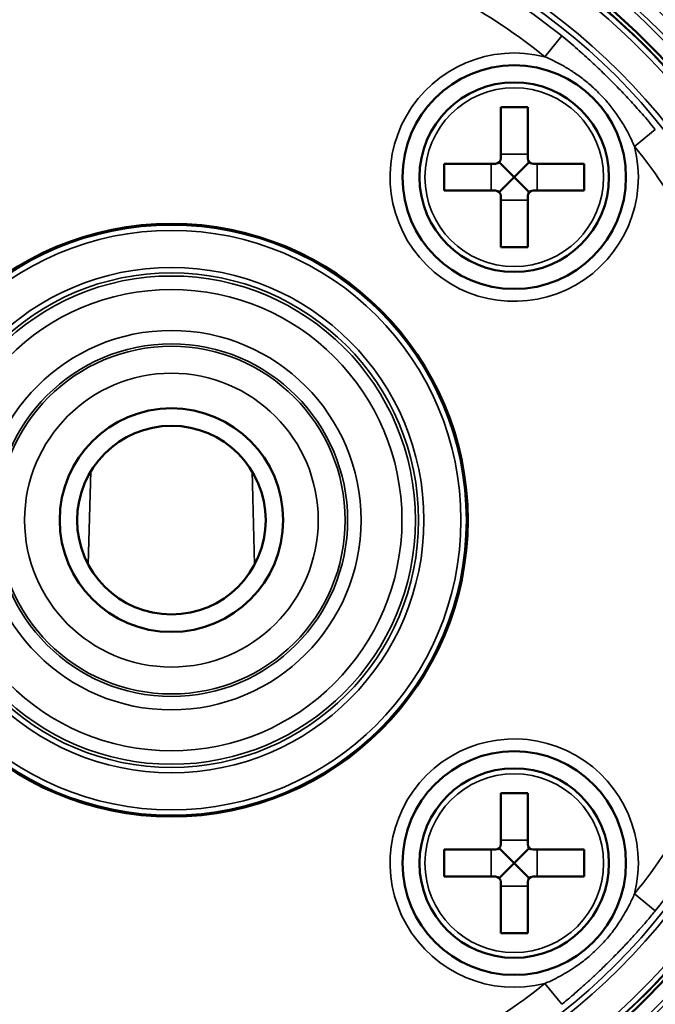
# Model space of a CAD drawing. Header units: millimetres. Extents: x 50 to 3176, y 50 to 2109.
# Tile 422 of 656: x 1182 to 1206, y 1648 to 1684. Entities that reach past the tile are written whole.
import ezdxf

# ---------------------------------------------------------------- set-up
doc = ezdxf.new("R2010")
doc.units = ezdxf.units.MM
doc.header["$LTSCALE"] = 10
doc.layers.add('Visible (ISO)', color=7, linetype='Continuous', lineweight=50)
doc.layers.add('Visible Narrow (ISO)', color=7, linetype='Continuous', lineweight=35)

msp = doc.modelspace()

# ---------------------------------------------------------------- linework, layer by layer
at = {"layer": 'Visible (ISO)'}
for p, q in [((1200.1809, 1680.8895), (1200.1809, 1678.9895)), ((1201.1809, 1680.8895), (1200.1809, 1680.8895)), ((1201.1809, 1680.8895), (1201.1809, 1678.9895)), ((1198.0809, 1678.7895), (1198.0809, 1677.7895)), ((1198.0809, 1678.7895), (1199.9809, 1678.7895)), ((1200.6809, 1678.2895), (1200.1223, 1678.8481)), ((1200.6809, 1678.2895), (1201.2395, 1678.8481)), ((1201.3809, 1678.7895), (1203.2809, 1678.7895)), ((1203.2809, 1678.7895), (1203.2809, 1677.7895)), ((1200.6809, 1678.2895), (1200.1223, 1677.7309)), ((1200.6809, 1678.2895), (1201.2395, 1677.7309)), ((1198.0809, 1677.7895), (1199.9809, 1677.7895)), ((1200.1809, 1677.5895), (1200.1809, 1675.6895)), ((1201.1809, 1677.5895), (1201.1809, 1675.6895)), ((1201.3809, 1677.7895), (1203.2809, 1677.7895)), ((1201.1809, 1675.6895), (1200.1809, 1675.6895)), ((1200.1809, 1655.4337), (1200.1809, 1653.5337)), ((1201.1809, 1655.4337), (1200.1809, 1655.4337)), ((1201.1809, 1655.4337), (1201.1809, 1653.5337)), ((1200.6809, 1652.8337), (1200.1223, 1653.3922)), ((1200.6809, 1652.8337), (1201.2395, 1653.3922)), ((1198.0809, 1653.3337), (1198.0809, 1652.3337)), ((1198.0809, 1653.3337), (1199.9809, 1653.3337)), ((1201.3809, 1653.3337), (1203.2809, 1653.3337)), ((1203.2809, 1653.3337), (1203.2809, 1652.3337)), ((1200.6809, 1652.8337), (1200.1223, 1652.2751)), ((1200.6809, 1652.8337), (1201.2395, 1652.2751)), ((1198.0809, 1652.3337), (1199.9809, 1652.3337)), ((1201.3809, 1652.3337), (1203.2809, 1652.3337)), ((1200.1809, 1652.1337), (1200.1809, 1650.2337)), ((1201.1809, 1652.1337), (1201.1809, 1650.2337)), ((1201.1809, 1650.2337), (1200.1809, 1650.2337))]:
    msp.add_line(p, q, dxfattribs=at)
for centre, radius in [((1187.953, 1665.5616), 25.0206), ((1200.6809, 1678.2895), 4.15), ((1200.6809, 1678.2895), 3.5172), ((1187.953, 1665.5616), 11.0017), ((1187.953, 1665.5616), 4.15), ((1187.953, 1665.5616), 3.5), ((1200.6809, 1652.8337), 4.15), ((1200.6809, 1652.8337), 3.5172)]:
    msp.add_circle(centre, radius, dxfattribs=at)
for centre, start, end in [((1199.9809, 1678.9895), 270, 0), ((1201.3809, 1678.9895), 180, 270), ((1199.9809, 1677.5895), 0, 90), ((1201.3809, 1677.5895), 90, 180), ((1199.9809, 1653.5337), 270, 0), ((1201.3809, 1653.5337), 180, 270), ((1199.9809, 1652.1337), 0, 90), ((1201.3809, 1652.1337), 90, 180)]:
    msp.add_arc(centre, 0.2, start, end, dxfattribs=at)
at = {"layer": 'Visible Narrow (ISO)'}
for p, q in [((1201.8215, 1682.7544), (1202.4459, 1683.5284)), ((1205.9198, 1680.0545), (1205.1458, 1679.4301)), ((1200.1809, 1679.143), (1201.1809, 1679.143)), ((1199.8273, 1677.7895), (1199.8273, 1678.7895)), ((1201.5344, 1678.7895), (1201.5344, 1677.7895)), ((1201.1809, 1677.4359), (1200.1809, 1677.4359)), ((1184.8634, 1663.917), (1184.96, 1667.3761)), ((1190.9459, 1667.3761), (1191.0425, 1663.917)), ((1200.1809, 1653.6872), (1201.1809, 1653.6872)), ((1199.8273, 1652.3337), (1199.8273, 1653.3337)), ((1201.5344, 1653.3337), (1201.5344, 1652.3337)), ((1201.1809, 1651.9801), (1200.1809, 1651.9801)), ((1205.1458, 1651.6931), (1205.9198, 1651.0687)), ((1202.4459, 1647.5947), (1201.8215, 1648.3688))]:
    msp.add_line(p, q, dxfattribs=at)
for centre, radius in [((1187.953, 1665.5616), 26.1573), ((1187.953, 1665.5616), 25.6575), ((1187.953, 1665.5616), 25.5128), ((1187.953, 1665.5616), 25.0203), ((1187.953, 1665.5616), 24.8897), ((1200.6809, 1678.2895), 3.3172), ((1187.953, 1665.5616), 10.9511), ((1187.953, 1665.5616), 10.7511), ((1187.953, 1665.5616), 9.3757), ((1187.953, 1665.5616), 9.1758), ((1187.953, 1665.5616), 9.0597), ((1187.953, 1665.5616), 8.56), ((1187.953, 1665.5616), 7.04), ((1187.953, 1665.5616), 6.5403), ((1187.953, 1665.5616), 6.4512), ((1187.953, 1665.5616), 5.4518), ((1200.6809, 1652.8337), 3.3172)]:
    msp.add_circle(centre, radius, dxfattribs=at)
for centre, radius, start, end in [((1187.953, 1665.5616), 24.6727, 13.63945, 76.36055), ((1187.953, 1665.5616), 24.8613, 13.63945, 76.36055), ((1187.953, 1665.5616), 23.328, 17.71014, 72.28986), ((1187.953, 1665.5616), 23.5269, 17.71014, 72.28986), ((1187.953, 1665.5616), 23.0836, 51.10875, 71.63656), ((1187.953, 1665.5616), 22.0891, 51.10875, 71.6365), ((1200.6809, 1678.2895), 4.6083, 75.66986, 14.33009), ((1187.953, 1665.5616), 22.0891, 18.36417, 38.89124), ((1187.953, 1665.5616), 24.6727, 283.63945, 346.36055), ((1187.953, 1665.5616), 24.8613, 283.63945, 346.36055), ((1187.953, 1665.5616), 22.0891, 321.10875, 341.63649), ((1187.953, 1665.5616), 23.328, 287.71014, 342.28986), ((1187.953, 1665.5616), 23.5269, 287.71014, 342.28986), ((1187.953, 1665.5616), 23.0836, 321.10875, 341.63658), ((1200.6809, 1652.8337), 4.6083, 345.66987, 284.33011), ((1187.953, 1665.5616), 22.0891, 288.36406, 308.89125)]:
    msp.add_arc(centre, radius, start, end, dxfattribs=at)
for points, knots in [([(1202.4459, 1683.5284), (1202.6506, 1683.3633), (1203.0389, 1683.0355), (1203.5573, 1682.567), (1204.0386, 1682.1077), (1204.4998, 1681.6465), (1204.9584, 1681.1659), (1205.4264, 1680.6482), (1205.7544, 1680.2595), (1205.9198, 1680.0545)], [0.00000015, 0.00000015, 0.00000015, 0.00000015, 0.14285714, 0.28571429, 0.42857143, 0.57142857, 0.71428571, 0.85714286, 0.99999947, 0.99999947, 0.99999947, 0.99999947]), ([(1201.8215, 1682.7544), (1201.9135, 1682.7153), (1202.0059, 1682.6738), (1202.0984, 1682.6295), (1202.2266, 1682.5682), (1202.355, 1682.5018), (1202.4828, 1682.43), (1202.6073, 1682.36), (1202.7311, 1682.2849), (1202.8534, 1682.2045), (1202.86, 1682.2002), (1202.8665, 1682.1959), (1202.873, 1682.1916), (1203.0037, 1682.105), (1203.1326, 1682.0125), (1203.2586, 1681.9143), (1203.3841, 1681.8165), (1203.5066, 1681.7131), (1203.625, 1681.6047), (1203.6894, 1681.5457), (1203.7527, 1681.4851), (1203.8146, 1681.4233), (1203.8638, 1681.374), (1203.9122, 1681.3239), (1203.9596, 1681.273), (1204.0671, 1681.1578), (1204.1697, 1681.0385), (1204.267, 1680.9163), (1204.3736, 1680.7824), (1204.4738, 1680.6449), (1204.5671, 1680.5054), (1204.5767, 1680.491), (1204.5863, 1680.4766), (1204.5958, 1680.4622), (1204.6908, 1680.3177), (1204.7784, 1680.171), (1204.8589, 1680.0238), (1204.9584, 1679.8416), (1205.0471, 1679.6585), (1205.1259, 1679.4765), (1205.1326, 1679.461), (1205.1392, 1679.4455), (1205.1458, 1679.4301)], [0, 0, 0, 0, 0.0668998, 0.0668998, 0.0668998, 0.1596331, 0.1596331, 0.1596331, 0.25, 0.25, 0.25, 0.2548159, 0.2548159, 0.2548159, 0.3514606, 0.3514606, 0.3514606, 0.4476345, 0.4476345, 0.4476345, 0.5, 0.5, 0.5, 0.5416735, 0.5416735, 0.5416735, 0.6359961, 0.6359961, 0.6359961, 0.7393298, 0.7393298, 0.7393298, 0.75, 0.75, 0.75, 0.8567414, 0.8567414, 0.8567414, 0.9887677, 0.9887677, 0.9887677, 1, 1, 1, 1]), ([(1205.1458, 1651.6931), (1205.0916, 1651.5655), (1205.0326, 1651.4371), (1204.914, 1651.2), (1204.8558, 1651.0913), (1204.7371, 1650.8845), (1204.6772, 1650.7862), (1204.608, 1650.6796), (1204.6019, 1650.6703), (1204.5448, 1650.5834), (1204.4917, 1650.5063), (1204.3827, 1650.3557), (1204.3271, 1650.2823), (1204.2127, 1650.1384), (1204.154, 1650.0679), (1204.0339, 1649.9302), (1203.9726, 1649.863), (1203.8784, 1649.7644), (1203.8467, 1649.732), (1203.7504, 1649.6357), (1203.6846, 1649.5729), (1203.5496, 1649.4496), (1203.4803, 1649.3892), (1203.3385, 1649.2712), (1203.2661, 1649.2137), (1203.1177, 1649.1013), (1203.0417, 1649.0464), (1202.9279, 1648.9682), (1202.8908, 1648.9432), (1202.7538, 1648.8532), (1202.6532, 1648.7912), (1202.4431, 1648.6697), (1202.3337, 1648.6106), (1202.0897, 1648.4876), (1201.9552, 1648.4255), (1201.8215, 1648.3688)], [0, 0, 0, 0, 0.092752, 0.092752, 0.171376, 0.171376, 0.2431789, 0.2431789, 0.25, 0.25, 0.3073892, 0.3073892, 0.363209, 0.363209, 0.4183754, 0.4183754, 0.4728702, 0.4728702, 0.5, 0.5, 0.5543904, 0.5543904, 0.6095659, 0.6095659, 0.6653578, 0.6653578, 0.7224589, 0.7224589, 0.75, 0.75, 0.8236264, 0.8236264, 0.9028231, 0.9028231, 1, 1, 1, 1]), ([(1205.9198, 1651.0687), (1205.8784, 1651.0172), (1205.837, 1650.9665), (1205.7423, 1650.8516), (1205.6891, 1650.788), (1205.6273, 1650.7149), (1205.6184, 1650.7044), (1205.5556, 1650.6304), (1205.5019, 1650.568), (1205.4427, 1650.5), (1205.4367, 1650.4931), (1205.4203, 1650.4743), (1205.4099, 1650.4624), (1205.3497, 1650.3937), (1205.3002, 1650.3378), (1205.2215, 1650.2498), (1205.1921, 1650.2172), (1205.1124, 1650.1291), (1205.0623, 1650.0742), (1204.9949, 1650.0012), (1204.9775, 1649.9824), (1204.9393, 1649.9413), (1204.9185, 1649.9189), (1204.8448, 1649.8401), (1204.7921, 1649.7842), (1204.6972, 1649.6845), (1204.6549, 1649.6404), (1204.5749, 1649.5575), (1204.5372, 1649.5186), (1204.44, 1649.4191), (1204.3805, 1649.3588), (1204.2613, 1649.2389), (1204.2015, 1649.1794), (1204.1061, 1649.0852), (1204.0707, 1649.0504), (1204.0287, 1649.0093), (1204.0222, 1649.003), (1203.9608, 1648.9432), (1203.9054, 1648.8897), (1203.7984, 1648.7871), (1203.7468, 1648.738), (1203.6472, 1648.6442), (1203.5994, 1648.5994), (1203.4974, 1648.5048), (1203.4432, 1648.4549), (1203.3812, 1648.3985), (1203.3743, 1648.3922), (1203.3136, 1648.337), (1203.259, 1648.2878), (1203.1483, 1648.1892), (1203.0923, 1648.1397), (1203.0328, 1648.0878), (1203.0305, 1648.0857), (1202.9674, 1648.0307), (1202.9055, 1647.9773), (1202.7931, 1647.8816), (1202.7431, 1647.8394), (1202.6298, 1647.7448), (1202.5661, 1647.6923), (1202.483, 1647.6247), (1202.4645, 1647.6097), (1202.4459, 1647.5947)], [0.00000002, 0.00000002, 0.00000002, 0.00000002, 0.03585786, 0.03585786, 0.08224246, 0.08224246, 0.09005825, 0.09005825, 0.13750983, 0.13750983, 0.14285714, 0.14285714, 0.15213362, 0.15213362, 0.19682633, 0.19682633, 0.22357595, 0.22357595, 0.26968366, 0.26968366, 0.28571429, 0.28571429, 0.30502767, 0.30502767, 0.35401039, 0.35401039, 0.39340387, 0.39340387, 0.42857143, 0.42857143, 0.48391504, 0.48391504, 0.53908206, 0.53908206, 0.57142857, 0.57142857, 0.57732716, 0.57732716, 0.62715294, 0.62715294, 0.6728117, 0.6728117, 0.71428571, 0.71428571, 0.7602454, 0.7602454, 0.76601452, 0.76601452, 0.81078791, 0.81078791, 0.85533086, 0.85533086, 0.85714286, 0.85714286, 0.90443915, 0.90443915, 0.94143584, 0.94143584, 0.98701455, 0.98701455, 1, 1, 1, 1])]:
    msp.add_open_spline(points, degree=3, knots=knots, dxfattribs=at)

doc.saveas('drawing.dxf')
